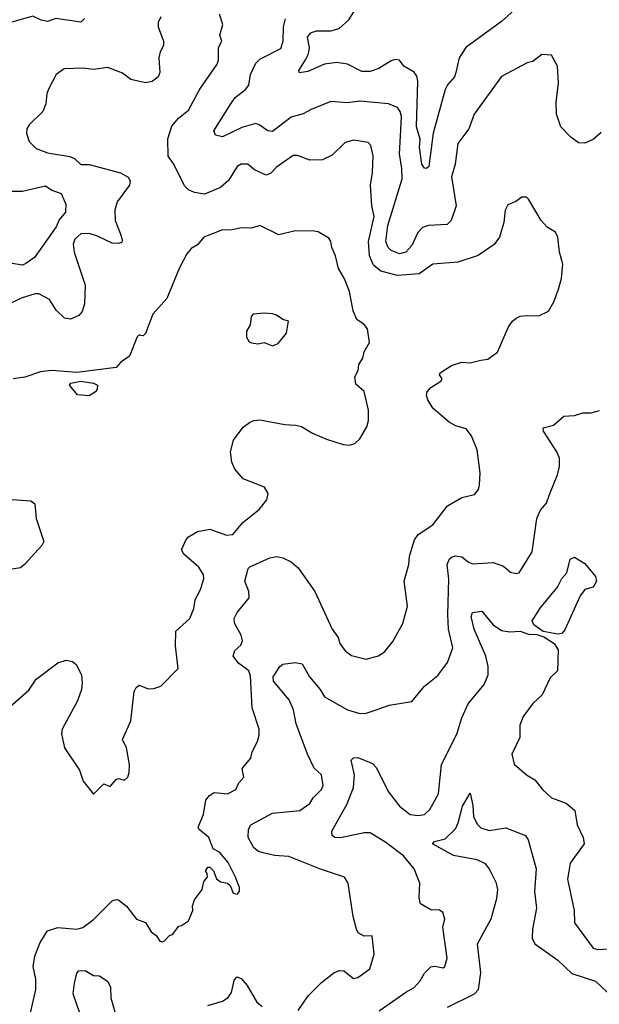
# Model space of a CAD drawing. Extents: x 1954678 to 2060275, y 904822 to 1016299.
# Tile 293 of 467: x 2016011 to 2018795, y 958684 to 963409. Entities that reach past the tile are written whole.
import ezdxf

# ---------------------------------------------------------------- set-up
doc = ezdxf.new("R2010")
doc.units = 0

msp = doc.modelspace()

# ---------------------------------------------------------------- linework, layer by layer
at = {"layer": '0CON20XD'}
for points in [[(2018385, 963454.5), (2018325, 963400), (2018154.2, 963275.8), (2018122.1, 963225), (2018105.5, 963155), (2018099.4, 963135), (2018065, 963095.7), (2018055, 963073.8), (2017997.5, 962865), (2017975.8, 962705), (2017965, 962694), (2017955, 962696.7), (2017942.5, 962715), (2017930.9, 962795), (2017934.2, 962835), (2017916.4, 962895), (2017923.6, 963113.6), (2017918.1, 963138.1), (2017905, 963157.3), (2017855.8, 963185), (2017835, 963214), (2017815, 963217.8), (2017795, 963211.5), (2017735.6, 963174.4), (2017695, 963160.5), (2017655, 963160), (2017585, 963194.7), (2017535, 963203.1), (2017475, 963195.9), (2017395, 963159.6), (2017355, 963154.3), (2017352, 963165), (2017383.6, 963216.4), (2017398.9, 963245), (2017403.4, 963275), (2017393.3, 963325), (2017409.2, 963345), (2017435, 963355.6), (2017504.7, 963355.3), (2017545, 963366.2), (2017592.6, 963407.4), (2017641.7, 963488.3)], [(2016688.3, 963421.7), (2016676, 963395), (2016675.8, 963375), (2016702.5, 963305), (2016702.5, 963285), (2016685.6, 963254.4), (2016680, 963225), (2016684.2, 963155), (2016676.7, 963135), (2016647.3, 963112.7), (2016615, 963106.2), (2016545, 963122), (2016505, 963152.9), (2016435, 963178.6), (2016365, 963170), (2016315, 963175.6), (2016225, 963173.3), (2016187.1, 963145), (2016151.1, 963078.9), (2016142.2, 963055), (2016137.1, 963005), (2016121.8, 962968.2), (2016057.5, 962905), (2016045.8, 962885), (2016044, 962865), (2016057.1, 962825), (2016090, 962790), (2016145, 962770.5), (2016252.6, 962752.6), (2016275, 962742), (2016305, 962714.4), (2016345, 962714.3), (2016495, 962674.2), (2016532.7, 962652.7), (2016542, 962635), (2016538, 962615), (2016479.2, 962535), (2016468.7, 962495), (2016469.6, 962445), (2016493.3, 962385), (2016505, 962350), (2016500, 962340), (2016485.6, 962334.4), (2016455, 962336.5), (2016385, 962370.4), (2016345, 962382.5), (2016305, 962381.9), (2016275.6, 962355), (2016267.9, 962332.1), (2016272.6, 962292.6), (2016326, 962135), (2016321.8, 962045), (2016310.9, 962009.1), (2016295, 961990), (2016255, 961971.9), (2016227, 961977), (2016186.7, 962015), (2016155, 962065.7), (2016102.9, 962092.9), (2016085, 962092.9), (2016017.7, 962072.3), (2015937, 962033)], [(2016321.9, 963415), (2016305, 963397.1), (2016185, 963414.2), (2016145, 963400.8), (2016115, 963407.1), (2016075, 963425.8), (2015973.6, 963396.4)], [(2016056.7, 958615), (2016088.6, 958755), (2016089.4, 958805), (2016076.4, 958866.4), (2016084.7, 958915), (2016109.2, 958980.8), (2016145, 959036.5), (2016195, 959052.5), (2016285, 959045.6), (2016315, 959053.3), (2016365, 959090.5), (2016455, 959180.6), (2016475, 959187.5), (2016485, 959186), (2016524.6, 959154.6), (2016572.6, 959092.6), (2016615, 959076.2), (2016642.6, 959032.6), (2016666.7, 959015), (2016685, 958987.5), (2016695, 958983.3), (2016705, 958987.5), (2016730, 959015), (2016745, 959020), (2016775, 959060), (2016788.3, 959061.7), (2016822.5, 959085), (2016843.3, 959135), (2016841.2, 959155), (2016851.2, 959185), (2016888, 959235), (2016896.1, 959273.9), (2016912.5, 959295), (2016911.7, 959311.7), (2016903.3, 959325), (2016915, 959342.5), (2016925, 959342.5), (2016942.5, 959325), (2016956.1, 959286.1), (2016975, 959271.2), (2017010, 959265), (2017022.5, 959255), (2017037, 959217), (2017055, 959212.5), (2017066.7, 959225), (2017066.7, 959245), (2017048, 959295), (2017012.5, 959365), (2016970, 959415), (2016941.1, 959431.1), (2016919.4, 959485), (2016872.9, 959522.9), (2016867.8, 959535), (2016894.5, 959595), (2016905.6, 959664.4), (2016923, 959687), (2016945, 959701.2), (2017010, 959695), (2017048.8, 959715), (2017063, 959747), (2017088, 959775), (2017079.2, 959815), (2017122, 959865), (2017128, 959895), (2017152.5, 959945), (2017160.8, 959975), (2017160.8, 960005), (2017127.4, 960107.4), (2017118.9, 960261.1), (2017112.2, 960285), (2017061.4, 960321.4), (2017035.8, 960355), (2017045, 960382), (2017072.5, 960407.5), (2017081.7, 960428.3), (2017075.4, 960455), (2017043.6, 960513.6), (2017041.6, 960535), (2017055.9, 960565), (2017112.5, 960635), (2017110.9, 960665), (2017093.1, 960715), (2017109.2, 960775), (2017116.7, 960783.3), (2017212.6, 960827.4), (2017245, 960832.5), (2017275, 960826.7), (2017315, 960807.8), (2017348.8, 960778.8), (2017429.1, 960665), (2017512, 960485), (2017540.8, 960445), (2017549.2, 960415), (2017575, 960380), (2017605, 960357.5), (2017675, 960340), (2017735, 960356), (2017765, 960377.5), (2017802.9, 960425), (2017851.2, 960511.2), (2017872.9, 960595), (2017857.1, 960715), (2017879.4, 960795), (2017882.9, 960835), (2017906.9, 960913.1), (2017925, 960937.8), (2017995, 960984.2), (2018065, 961075.6), (2018135, 961115.8), (2018195, 961130), (2018214, 961155), (2018219.2, 961175), (2018222.5, 961235), (2018208.6, 961345), (2018181.3, 961411.3), (2018155, 961445.7), (2018105, 961459.4), (2018075, 961475.6), (2017995, 961545.5), (2017970.4, 961585), (2017964.6, 961605), (2017967.6, 961622.4), (2017985, 961644.4), (2018033.8, 961675), (2018040, 961685), (2018027.5, 961705), (2018030, 961715), (2018085, 961750), (2018134.1, 961765.9), (2018175, 961762.2), (2018225, 961774.5), (2018259.5, 961780.5), (2018305.9, 961814.1), (2018358, 961935), (2018377.3, 961962.7), (2018395, 961976.2), (2018414.3, 961985.7), (2018445, 961989.2), (2018505, 961987.5), (2018550, 962010), (2018576, 962055), (2018598.8, 962115), (2018613, 962167), (2018620, 962235), (2018603.6, 962293.6), (2018595.7, 962365.7), (2018585, 962388.8), (2018545, 962413.8), (2018515.7, 962445.7), (2018455, 962547.5), (2018445, 962557.5), (2018423, 962557), (2018393.6, 962536.4), (2018355, 962520), (2018342.9, 962495), (2018336, 962435), (2018315.5, 962364.5), (2018289.6, 962330.4), (2018212.8, 962277.2), (2018115, 962245.5), (2017995, 962235.6), (2017930, 962190), (2017825, 962180.7), (2017745, 962201.5), (2017711, 962231), (2017690.8, 962275), (2017686.9, 962345), (2017713.1, 962465), (2017701.8, 962515), (2017695.3, 962614.7), (2017705.4, 962675), (2017709.1, 962755), (2017697.8, 962805), (2017685, 962820), (2017615, 962830), (2017575, 962820), (2017511.2, 962758.8), (2017465, 962736.5), (2017405, 962734.4), (2017345, 962756.9), (2017325, 962756.7), (2017245, 962701.5), (2017215, 962670.9), (2017195, 962663.1), (2017138.9, 962688.9), (2017106.7, 962715), (2017075, 962715.6), (2017055, 962704.2), (2017013.3, 962636.7), (2016976.2, 962603.8), (2016898, 962572), (2016850.7, 962579.3), (2016821.7, 962591.7), (2016802, 962612), (2016751.5, 962715), (2016724.7, 962754.7), (2016723, 962837), (2016742.4, 962897.6), (2016773.3, 962936.7), (2016821.5, 962975), (2016875.8, 963075), (2016959.4, 963195), (2016965.5, 963215), (2016966.7, 963275), (2016982, 963305), (2016972.5, 963335), (2016986, 963385), (2016970.8, 963435)], [(2018803.2, 962866.8), (2018765, 962834.2), (2018725, 962815.8), (2018695, 962818), (2018658, 962845), (2018609.4, 962895), (2018588.5, 962955), (2018587.8, 963012.2), (2018598, 963105), (2018593.3, 963185), (2018565, 963238.8), (2018518.3, 963241.7), (2018475, 963207.5), (2018448.3, 963201.7), (2018324.6, 963135.4), (2018194, 962956), (2018168.6, 962885), (2018115.8, 962814.2), (2018102.7, 962715), (2018085.4, 962654.6), (2018107.6, 962515), (2018083.8, 962445), (2018063.5, 962426.5), (2017975, 962421.2), (2017945, 962412.1), (2017922.4, 962387.6), (2017894.7, 962325), (2017865, 962293.3), (2017835, 962285.4), (2017795, 962300.7), (2017780.3, 962315), (2017770, 962345), (2017779.3, 962420.7), (2017848, 962645), (2017847.1, 962695), (2017835.8, 962765), (2017840.7, 962849.3), (2017844.2, 962945), (2017838.4, 962968.4), (2017825, 962986.7), (2017782.5, 963005), (2017645, 963017.1), (2017585, 963010.4), (2017505, 963015.7), (2017411.5, 962978.5), (2017373.1, 962956.9), (2017315, 962941.1), (2017225, 962871.9), (2017203.3, 962875), (2017162, 962905), (2017145, 962910.5), (2017078.8, 962891.2), (2016985, 962846), (2016951.2, 962855), (2016944.3, 962875), (2017025, 963005.7), (2017046.7, 963035), (2017095, 963073.6), (2017112.1, 963095), (2017119.6, 963145), (2017145, 963199.4), (2017165, 963220), (2017265, 963271.1), (2017277.2, 963305), (2017278.8, 963375), (2017287.3, 963412.7)], [(2015965.8, 962585.8), (2016025, 962585.3), (2016135, 962610.9), (2016165, 962590), (2016210, 962575), (2016233.4, 962523.4), (2016232, 962485), (2016200.9, 962449.1), (2016186.8, 962415), (2016082.4, 962267.6), (2016040.9, 962239.1), (2016025, 962231.4), (2015965, 962241.2)], [(2017690.8, 961859.2), (2017681.2, 961925), (2017665, 961946), (2017630.9, 961970.9), (2017612.3, 962012.3), (2017594.4, 962105), (2017570.5, 962165), (2017541.5, 962215), (2017528.1, 962275), (2017510, 962315), (2017505.8, 962345), (2017495, 962361.2), (2017445, 962390.8), (2017425, 962394.2), (2017334.2, 962395.8), (2017255, 962376.7), (2017165, 962421.2), (2017125, 962409.2), (2017075, 962409.4), (2017025, 962399.2), (2016985, 962400.8), (2016896.2, 962365), (2016865, 962328.8), (2016835, 962311.2), (2016814.5, 962285.5), (2016777.1, 962215), (2016718.3, 962071.7), (2016650, 961995), (2016615, 961902.5), (2016605, 961892.5), (2016593.6, 961893.6), (2016585, 961896.7), (2016575, 961887.5), (2016538, 961795), (2016496.7, 961765), (2016475, 961740), (2016286.4, 961716.4), (2016164.2, 961725.8), (2016110.7, 961719.3), (2016035.7, 961694.3), (2015980, 961685)], [(2017225, 961843.8), (2017252.5, 961855), (2017293.3, 961905), (2017302.5, 961962.5), (2017275, 961970), (2017245, 961991.4), (2017225, 961997.5), (2017185, 962000.8), (2017132.5, 961995), (2017123.3, 961985), (2017117.5, 961945), (2017100, 961915), (2017100, 961885), (2017113.6, 961863.6), (2017125, 961857.5), (2017155, 961854), (2017185, 961860), (2017225, 961843.8)], [(2015925, 960077.5), (2016055, 960192), (2016090, 960245), (2016195, 960323.3), (2016235, 960336.2), (2016265, 960330), (2016283.3, 960315), (2016308.8, 960265), (2016311.2, 960225), (2016308, 960195), (2016289.4, 960140.6), (2016215.8, 960005), (2016212.7, 959982.7), (2016225.7, 959915.7), (2016298.3, 959808.3), (2016316, 959755), (2016365, 959693.3), (2016415, 959742.5), (2016445, 959730), (2016475, 959762.5), (2016485, 959767.5), (2016515, 959760), (2016530, 959775), (2016537, 959797), (2016538, 959835), (2016523.5, 959915), (2016504.3, 959955.7), (2016545.7, 960045), (2016561.2, 960185), (2016570, 960205), (2016585, 960216.2), (2016627.7, 960197.7), (2016655, 960199.2), (2016689.7, 960210.3), (2016773.1, 960295), (2016759.2, 960405), (2016761.2, 960475), (2016828, 960535), (2016847, 960583), (2016854.4, 960625), (2016879.4, 960675), (2016895.9, 960725.9), (2016894.2, 960745), (2016871.7, 960781.7), (2016798.8, 960845), (2016788.8, 960865), (2016810, 960915), (2016822.1, 960927.9), (2016865, 960952.5), (2016924.4, 960964.4), (2017005, 960935.6), (2017035, 960938.6), (2017083.4, 960996.6), (2017161.7, 961058.3), (2017198.8, 961105), (2017203.8, 961135), (2017186.7, 961165), (2017085, 961206), (2017045, 961252), (2017030, 961285), (2017023.8, 961335), (2017038.3, 961391.7), (2017085, 961454.3), (2017115, 961475.8), (2017135, 961485.8), (2017165, 961489.2), (2017285, 961465.8), (2017335, 961463.8), (2017365, 961456.2), (2017417.5, 961425), (2017485, 961396.7), (2017565, 961370), (2017595, 961367.5), (2017620, 961375), (2017645, 961397.5), (2017678.8, 961455), (2017686.2, 961485), (2017686.2, 961535), (2017666.2, 961625), (2017625, 961660), (2017620, 961695), (2017636.2, 961725), (2017640, 961755), (2017659.2, 961785), (2017665.6, 961814.4), (2017690.8, 961859.2)], [(2016345, 961604), (2016289.5, 961609.5), (2016251.2, 961655), (2016256.2, 961665), (2016305, 961673.8), (2016365.3, 961665.3), (2016385, 961655.8), (2016383.9, 961636.1), (2016375, 961622.5), (2016345, 961604)], [(2017348.8, 958655), (2017397.1, 958725), (2017460.9, 958789.1), (2017520, 958835), (2017545, 958846), (2017567.5, 958845), (2017615, 958807.5), (2017635, 958812.5), (2017692.5, 958855), (2017713.8, 958925), (2017703.3, 959013.3), (2017665, 959011.2), (2017637.3, 959027.3), (2017628, 959045), (2017613.1, 959105), (2017588.5, 959265), (2017570.8, 959295), (2017455, 959333.3), (2017303.4, 959393.4), (2017235, 959398), (2017180.4, 959410.4), (2017158.1, 959418.1), (2017135, 959435.6), (2017109.2, 959485), (2017110.8, 959525), (2017120.8, 959545), (2017225, 959601.4), (2017356.4, 959613.6), (2017405, 959647.5), (2017420, 959675), (2017460, 959715), (2017469.2, 959735), (2017460.8, 959785), (2017425, 959818), (2017392.7, 959885), (2017339.6, 960029.6), (2017326.5, 960096.5), (2017304.7, 960145), (2017230, 960235), (2017228.9, 960255), (2017260.6, 960305), (2017275, 960315.9), (2017333.9, 960323.9), (2017368.4, 960318.4), (2017403.1, 960255), (2017454.5, 960195), (2017475, 960159.4), (2017585, 960096.7), (2017645, 960079.4), (2017675, 960081.9), (2017722.9, 960097.1), (2017785, 960120), (2017895, 960138), (2017955, 960211.2), (2018018.5, 960261.5), (2018065.8, 960325), (2018091.2, 960395), (2018070.3, 960485), (2018066.5, 960555), (2018072.4, 960725), (2018063.9, 960795), (2018075, 960821.4), (2018087.8, 960832.2), (2018106.3, 960836.3), (2018135, 960831.5), (2018165, 960806.7), (2018185, 960798.2), (2018284.4, 960804.4), (2018335, 960786.2), (2018368.3, 960758.3), (2018395, 960751.2), (2018410, 960755), (2018471.4, 960855), (2018494.7, 961015.3), (2018511.9, 961055), (2018541.5, 961088.5), (2018555, 961130), (2018593.1, 961225), (2018602.9, 961265), (2018604.1, 961304.1), (2018591.2, 961335), (2018526.7, 961435), (2018525, 961450), (2018575, 961463.8), (2018625, 961505.8), (2018675, 961508.9), (2018715, 961521.9), (2018755, 961522.5), (2018795, 961534.2)], [(2015975, 961106), (2016065, 961100.8), (2016083.8, 961085), (2016090.6, 961015), (2016126.7, 960905), (2016117.1, 960885), (2016035, 960794.2), (2016015, 960779.2), (2015975, 960772)], [(2018595, 960459.7), (2018525, 960473.5), (2018480, 960505), (2018472.7, 960525), (2018510.9, 960585), (2018594, 960686), (2018615, 960727.1), (2018638, 960755), (2018655, 960820), (2018675, 960830), (2018725, 960799.2), (2018776.5, 960736.5), (2018780.8, 960715), (2018765, 960686.5), (2018725, 960674.2), (2018701.9, 960645), (2018629.1, 960480.9), (2018615, 960463.8), (2018595, 960459.7)], [(2017737, 958653), (2017865, 958743.1), (2017905.4, 958764.6), (2017933.8, 958796.2), (2017955, 958834), (2017985, 958863.8), (2018005, 958868), (2018045, 958858.8), (2018053.3, 958865), (2018064, 958905), (2018044, 959055), (2018053.3, 959095), (2018042.5, 959125), (2018026.7, 959136.7), (2017985, 959137.5), (2017935.7, 959165.7), (2017929.4, 959195), (2017933.5, 959265), (2017905.4, 959335), (2017855, 959396.2), (2017769.4, 959460.6), (2017695, 959507.4), (2017665, 959507.1), (2017552.5, 959482.5), (2017525, 959484.2), (2017512, 959495), (2017510.6, 959515), (2017583.1, 959646.9), (2017614.7, 959725), (2017618.8, 959785), (2017603.8, 959856.2), (2017615, 959867.5), (2017635, 959868), (2017705, 959840), (2017725, 959818.8), (2017780.8, 959705), (2017835, 959635.5), (2017886.2, 959595), (2017925, 959589.5), (2017955, 959594.4), (2017980.4, 959619.6), (2018022.3, 959695), (2018037.3, 959835), (2018110.2, 959979.8), (2018135, 960058.8), (2018165, 960125.6), (2018241, 960219), (2018260.4, 960265), (2018260.4, 960305), (2018249.5, 960355), (2018193.6, 960485), (2018178.5, 960545), (2018185, 960564.2), (2018230, 960570), (2018285, 960504.4), (2018325, 960477.3), (2018365, 960470.9), (2018415, 960474.5), (2018455, 960460.4), (2018495, 960458.2), (2018528.1, 960448.1), (2018578.2, 960415), (2018597.3, 960385), (2018593.1, 960285), (2018559.1, 960250.9), (2018520, 960170), (2018475, 960126.9), (2018428.9, 960065), (2018413, 960023), (2018413.3, 959965), (2018373.8, 959885), (2018386.4, 959836.4), (2018445, 959786), (2018485, 959762), (2018521.4, 959715), (2018565, 959674.4), (2018635, 959650), (2018677.8, 959615), (2018688.1, 959545), (2018717.1, 959485), (2018721.4, 959455), (2018655, 959361.2), (2018642.2, 959285), (2018673.3, 959135), (2018675.8, 959075), (2018765, 958954.4), (2018787.3, 958947.3), (2018925, 958956.1)], [(2018065, 958670), (2018194.7, 958735.3), (2018214.4, 958755), (2018225.8, 958835), (2018210, 958975), (2018275.5, 959094.5), (2018302, 959192), (2018307.4, 959235), (2018301.6, 959265), (2018266.1, 959336.1), (2018248.3, 959358.3), (2018208.1, 959378.1), (2018095, 959397.8), (2017993.3, 959455), (2018002.5, 959465), (2018055, 959478.9), (2018103.5, 959526.5), (2018117.1, 959555), (2018137.5, 959635), (2018175, 959697.5), (2018187.7, 959637.7), (2018191.2, 959585), (2018208.5, 959548.5), (2018225, 959530.3), (2018265, 959518.3), (2018345, 959531.4), (2018440, 959495), (2018453.2, 959473.2), (2018491.8, 959335), (2018483.1, 959225), (2018492.2, 959145), (2018474.1, 959044.1), (2018471.9, 959001.9), (2018485, 958974.4), (2018595.7, 958895.7), (2018662.4, 958832.4), (2018775.8, 958795.8), (2018835, 958738.8)], [(2016315.8, 958595.8), (2016268.9, 958735), (2016274.2, 958785.8), (2016286.2, 958833.8), (2016295.4, 958844.6), (2016325, 958846.2), (2016365, 958822.5), (2016395, 958821.2), (2016435, 958793.8), (2016447.2, 958767.2), (2016449.1, 958715), (2016468.1, 958648.1)], [(2016915, 958678), (2016985, 958698.6), (2017013.2, 958716.8), (2017028.3, 958741.7), (2017041.2, 958798.8), (2017054, 958816), (2017075, 958808.8), (2017104.2, 958774.2), (2017150, 958695), (2017175, 958673.3)]]:
    msp.add_lwpolyline(points, dxfattribs=at)

doc.saveas('drawing.dxf')
